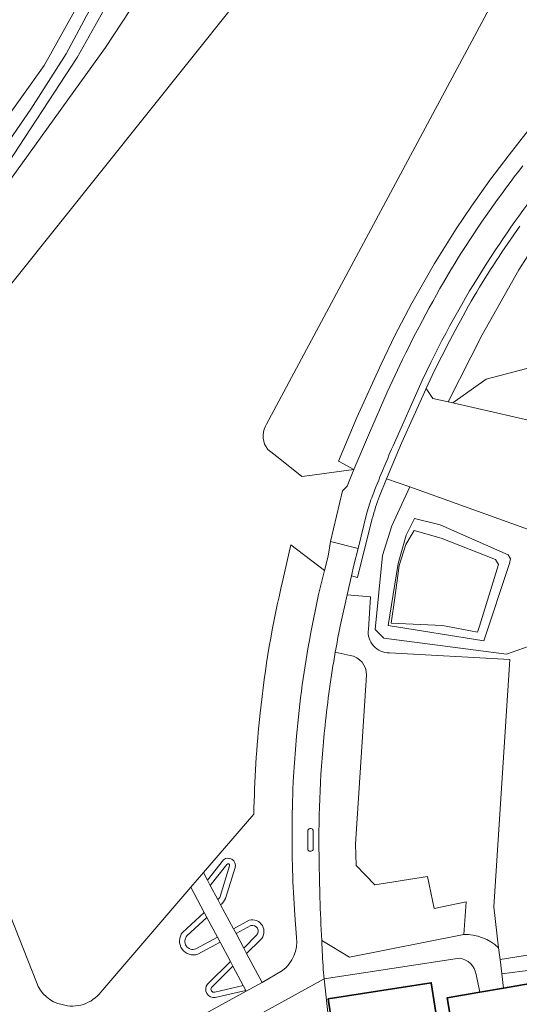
# Model space of a CAD drawing. Header units: metres. Extents: x 197700 to 204338, y 317132 to 325229.
# Tile 988 of 1056: x 199432 to 199544, y 320785 to 321004. Entities that reach past the tile are written whole.
import ezdxf

# ---------------------------------------------------------------- set-up
doc = ezdxf.new("R2010")
doc.units = ezdxf.units.M
for name, color, linetype, lineweight in [('B-WE-GR-BOS_GEMENGD-GV', 40, 'Continuous', 13), ('B-WE-GR-BOS_LOOF-GV', 40, 'Continuous', 13), ('B-WE-GR-BOS_NAALD-GV', 40, 'Continuous', 13), ('B-WE-GR-GRAS-GV', 60, 'Continuous', 13), ('B-WE-GR-GROENVOORZIENING-GV', 80, 'Continuous', 18), ('B-WE-OG-BEBOUWING-GV', 7, 'Continuous', 35), ('B-WE-OG-TERREIN_CULTUURSCHEIDING-GV', 7, 'Continuous', 18), ('B-WE-OG-TERREIN_ERF-GV', 7, 'Continuous', 18), ('B-WE-OG-WATER-GV', 130, 'Continuous', 18), ('B-WE-OG-WATER_SLOOT-GV', 120, 'Continuous', 18), ('B-WE-VH-VERHARDING_ASFALT-GV', 252, 'Continuous', 18), ('B-WE-VH-VERHARDING_BEDRIJFSVLOERPLAAT-GV', 252, 'Continuous', 18), ('B-WE-VH-VERHARDING_FUNDERING_ZAND-GV', 7, 'Continuous', 18), ('B-WE-VH-VERHARDING_GESLOTEN-GV', 252, 'Continuous', 18), ('B-WE-VH-VERHARDING_HALFVERHARDING-GV', 252, 'Continuous', 18), ('B-WE-VH-VERHARDING_OPEN-GV', 252, 'Continuous', 18), ('B-WE-VH-VERHARDING_SIERBESTRATING-GV', 252, 'Continuous', 18), ('B-WE-VH-VERHARDING_TEGEL-GV', 252, 'Continuous', 18)]:
    doc.layers.add(name, color=color, linetype=linetype, lineweight=lineweight)

msp = doc.modelspace()

# ---------------------------------------------------------------- linework, layer by layer
at = {"layer": 'B-WE-GR-BOS_GEMENGD-GV'}
for points in [[(199412.915, 320944.741), (199451.315, 320997.983), (199475.031, 321034.094), (199492.489, 321050.398)], [(199492.489, 321050.398), (199483.55, 321047.604), (199467.087, 321035.049), (199444.989, 320995.736), (199428.271, 320970.185), (199414.136, 320950.7)], [(199475.031, 321034.094), (199451.315, 320997.983), (199412.915, 320944.741)], [(199414.002, 320924.783), (199431.32, 320946.551), (199499.117, 321031.563)]]:
    msp.add_lwpolyline(points, dxfattribs=at)
at = {"layer": 'B-WE-GR-BOS_LOOF-GV'}
for points in [[(199412.654, 320959.089), (199437.659, 320993.957), (199473.554, 321058.332)], [(199548.785, 320956.774), (199543.451, 320948.392), (199535.287, 320933.914), (199527.674, 320918.986), (199528.698, 320918.754), (199536.157, 320924.063), (199548.023, 320927.165)], [(199412.915, 320944.741), (199387.422, 320909.395), (199385.59, 320899.213), (199387.751, 320883.766), (199387.567, 320878.77), (199403.811, 320838.384), (199427.201, 320780.568), (199441.292, 320764.945), (199443.927, 320766.386), (199482.653, 320787.604), (199482.576, 320787.783), (199475.783, 320786.178)], [(199435.956, 320789.59), (199396.949, 320888.419), (199398.185, 320904.901), (199414.002, 320924.783)], [(199468.496, 320800.703), (199473.288, 320805.145), (199470.313, 320810.771), (199450.27, 320787.399)], [(199476.836, 320798.509), (199471.898, 320795.845)], [(199474.038, 320789.188), (199479.132, 320794.201), (199476.836, 320798.509)]]:
    msp.add_lwpolyline(points, dxfattribs=at)
for points in [[(199471.898, 320795.845, -0.7508633), (199468.496, 320800.703)], [(199441.629, 320784.613, -0.2651732), (199435.956, 320789.59)], [(199475.783, 320786.178, -0.6650655), (199474.038, 320789.188)], [(199450.27, 320787.399, -0.3098357), (199441.629, 320784.613)]]:
    msp.add_lwpolyline(points, format="xyb", dxfattribs=at)
at = {"layer": 'B-WE-GR-BOS_NAALD-GV'}
for points in [[(199544.696, 321011.28), (199540.444, 321010.416), (199538.391, 321010.027), (199538.477, 321009.614), (199537.958, 321008.748), (199504.435, 320946.186), (199487.169, 320914.014)], [(199487.506, 320908.359), (199490.146, 320906.291), (199495.068, 320902.378), (199495.139, 320902.322), (199506.682, 320903.88), (199503.244, 320905.756), (199507.346, 320915.478), (199512.717, 320927.397), (199515.79, 320933.799), (199519.551, 320941.003), (199524.612, 320949.82), (199529.459, 320957.546), (199532.858, 320962.614), (199536.986, 320968.392), (199541.247, 320974.059), (199544.989, 320978.788)], [(199487.169, 320914.014), (199486.95, 320913.568)]]:
    msp.add_lwpolyline(points, dxfattribs=at)
msp.add_lwpolyline([(199486.95, 320913.568, 0.3029487), (199487.506, 320908.359)], format="xyb", dxfattribs=at)
at = {"layer": 'B-WE-GR-GRAS-GV'}
for points in [[(199548.246, 320889.582), (199519.162, 320900.054), (199515.108, 320891.336), (199513.072, 320884.744), (199511.394, 320868.253), (199513.32, 320866.326), (199540.67, 320862.729), (199546.962, 320864.977), (199548.646, 320872.426), (199548.834, 320877.196), (199549.081, 320883.415)], [(199514.305, 320869.135), (199516.506, 320882.916), (199518.349, 320889.243), (199520.184, 320892.979), (199525.909, 320891.604), (199541.067, 320884.92), (199541.59, 320883.975), (199541.329, 320882.928), (199535.62, 320865.73)]]:
    msp.add_lwpolyline(points, close=True, dxfattribs=at)
at = {"layer": 'B-WE-GR-GROENVOORZIENING-GV'}
for points in [[(199527.674, 320918.986), (199535.287, 320933.914), (199543.451, 320948.392), (199548.785, 320956.774), (199553.683, 320963.251), (199560.269, 320970.381), (199568.461, 320977.44)], [(199524.102, 320924.891), (199522.797, 320921.987), (199524.254, 320919.762), (199527.674, 320918.986)], [(199497.018, 320867.203), (199498.746, 320876.016), (199500.107, 320881.369), (199492.63, 320887.096), (199490.825, 320879.209)], [(199493.202, 320835.518), (199493.907, 320844.475)], [(199484.367, 320827.047), (199473.135, 320814.033), (199474.008, 320812.369), (199477.575, 320816.88)], [(199478.359, 320815.857), (199474.666, 320811.141), (199476.313, 320808.043)], [(199476.842, 320808.679), (199478.969, 320815.576)], [(199480.209, 320815.21), (199478.026, 320808.295)], [(199476.942, 320806.883), (199479.821, 320801.526), (199483.309, 320803.423)], [(199493.902, 320799.587), (199493.506, 320804.584)], [(199476.235, 320799.641), (199473.9, 320804.02), (199469.472, 320799.926)], [(199483.709, 320802.221), (199480.398, 320800.429), (199482.126, 320797.194), (199484.982, 320800.054)], [(199471.433, 320797.023), (199476.235, 320799.641)], [(199485.873, 320799.042), (199482.753, 320796.007), (199486.197, 320789.512), (199490.787, 320792.179)], [(199482.021, 320788.851), (199479.693, 320793.164), (199474.936, 320788.426)], [(199475.647, 320787.377), (199482.021, 320788.851)]]:
    msp.add_lwpolyline(points, dxfattribs=at)
for points in [[(199543.618, 320958.159, 0.0180057), (199533.44, 320942.543)], [(199533.44, 320942.543, 0.0160833), (199524.102, 320924.891)], [(199490.825, 320879.209, 0.0325485), (199485.781, 320849.603)], [(199493.907, 320844.475, -0.0276745), (199497.018, 320867.203)], [(199485.781, 320849.603, 0.0216334), (199484.367, 320827.047)], [(199492.905, 320824.55, -0.0115756), (199493.202, 320835.518)], [(199493.506, 320804.584, -0.0202872), (199492.905, 320824.55)], [(199477.575, 320816.88, -0.7290475), (199480.209, 320815.21)], [(199478.969, 320815.576, 0.9447843), (199478.359, 320815.857)], [(199476.313, 320808.043, 0.184491), (199476.842, 320808.679)], [(199478.026, 320808.295, -0.1289902), (199476.942, 320806.883)], [(199483.309, 320803.423, -0.7678815), (199485.873, 320799.042)], [(199484.982, 320800.054, 0.7477863), (199483.709, 320802.221)], [(199469.472, 320799.926, 0.7993813), (199471.433, 320797.023)], [(199490.787, 320792.179, 0.2569715), (199493.902, 320799.587)], [(199474.936, 320788.426, 0.6944574), (199475.647, 320787.377)]]:
    msp.add_lwpolyline(points, format="xyb", dxfattribs=at)
at = {"layer": 'B-WE-OG-BEBOUWING-GV'}
for points in [[(199571.449, 320793.762), (199539.974, 320788.296), (199534.714, 320787.383), (199527.488, 320786.128), (199528.544, 320779.524)], [(199525.555, 320779.052), (199523.921, 320789.471), (199500.897, 320785.86), (199502.536, 320775.41)]]:
    msp.add_lwpolyline(points, dxfattribs=at)
at = {"layer": 'B-WE-OG-TERREIN_CULTUURSCHEIDING-GV'}
for points in [[(199484.047, 321094.494), (199476.743, 321092.894), (199469.778, 321091.368), (199468.193, 321088.728), (199473.554, 321084.57), (199473.554, 321058.332), (199437.659, 320993.957), (199412.654, 320959.089), (199370.788, 320911.682), (199370.142, 320911.485), (199366.047, 320909.715), (199335.859, 320896.293), (199336.346, 320895.665)], [(199336.346, 320895.665), (199360.717, 320904.401), (199370.072, 320908.88), (199374.5, 320910.165), (199379.383, 320910.796), (199394.246, 320928.824), (199408.413, 320947.545), (199423.466, 320968.041), (199434.699, 320984.276), (199442.53, 320996.619), (199447.082, 321005.022), (199461.796, 321031.062), (199470.609, 321047.405), (199472.659, 321050.78), (199473.625, 321052.403)], [(199574.542, 321017.52), (199567.89, 321016.027), (199566.356, 321015.707), (199566.649, 321012.553), (199564.506, 321006.397), (199566.318, 321001.735), (199559.942, 320995.402), (199554.356, 320989.529), (199548.911, 320983.484), (199544.989, 320978.788), (199541.247, 320974.059), (199536.986, 320968.392), (199532.858, 320962.614), (199529.459, 320957.546), (199524.612, 320949.82), (199519.551, 320941.003), (199515.79, 320933.799), (199512.717, 320927.397), (199507.346, 320915.478), (199503.244, 320905.756), (199506.682, 320903.88), (199510.108, 320912.076), (199514.112, 320921.124), (199517.507, 320928.454)], [(199548.023, 320927.165), (199536.157, 320924.063), (199528.698, 320918.754), (199551.396, 320913.606)], [(199546.962, 320864.977), (199540.67, 320862.729), (199513.32, 320866.326), (199511.394, 320868.253), (199513.072, 320884.744), (199515.108, 320891.336), (199519.162, 320900.054), (199513.969, 320901.799), (199512.379, 320898)], [(199510.756, 320892.958), (199507.48, 320879.843), (199506.115, 320880.228), (199505.173, 320875.999), (199510.345, 320875.522), (199509.884, 320868.26)], [(199514.567, 320863.015), (199541.397, 320861.57), (199537.842, 320806.398), (199538.914, 320797.298), (199539.228, 320794.63)], [(199539.228, 320794.63), (199568.146, 320799.293)], [(199546.549, 320792.386), (199539.601, 320791.463), (199539.974, 320788.296), (199571.449, 320793.762)]]:
    msp.add_lwpolyline(points, dxfattribs=at)
for points in [[(199529.979, 320951.215, -0.0246369), (199544.29, 320971.615)], [(199517.507, 320928.454, -0.0233268), (199529.979, 320951.215)], [(199512.379, 320898, 0.0263314), (199510.756, 320892.958)], [(199509.884, 320868.26, 0.4516529), (199514.567, 320863.015)]]:
    msp.add_lwpolyline(points, format="xyb", dxfattribs=at)
at = {"layer": 'B-WE-OG-TERREIN_ERF-GV'}
for points in [[(199502.517, 320863.162, 0.0172644), (199500.235, 320846.831)], [(199509.462, 320858.064, 0.378634), (199505.824, 320862.463)], [(199500.235, 320846.831, 0.0295229), (199498.893, 320817.702)], [(199498.893, 320817.702, 0.0044307), (199498.986, 320813.406)], [(199499.101, 320808.405, 0.0048214), (199499.485, 320798.863)], [(199533.894, 320791.352, 0.3266741), (199530.172, 320794.943)]]:
    msp.add_lwpolyline(points, format="xyb", dxfattribs=at)
for points in [[(199505.824, 320862.463), (199502.517, 320863.162)], [(199499.485, 320798.863), (199505.677, 320795.219), (199531.131, 320800.273), (199531.662, 320807.521), (199524.548, 320806.035), (199523.063, 320813.149), (199511.326, 320811.311), (199507.206, 320815.633), (199507.034, 320820.35), (199509.462, 320858.064)], [(199498.986, 320813.406), (199499.101, 320808.405)], [(199530.172, 320794.943), (199500.046, 320790.371), (199501.676, 320775.274), (199502.536, 320775.41), (199500.897, 320785.86), (199523.921, 320789.471), (199525.555, 320779.052), (199528.544, 320779.524), (199527.488, 320786.128), (199534.714, 320787.383), (199533.894, 320791.352)], [(199490.399, 320758.47), (199493.276, 320758.943), (199504.417, 320760.776), (199503.95, 320763.692), (199502.17, 320774.796), (199501.766, 320774.729), (199501.676, 320775.274), (199500.046, 320790.371), (199475.351, 320776.777), (199475.809, 320775.99)]]:
    msp.add_lwpolyline(points, dxfattribs=at)
at = {"layer": 'B-WE-OG-WATER-GV'}
msp.add_lwpolyline([(199514.995, 320869.681), (199526.423, 320869.103), (199534.247, 320867.628), (199534.666, 320868.996), (199538.878, 320882.722), (199538.246, 320883.863), (199526.102, 320888.633), (199520.131, 320890.303), (199518.269, 320887.219), (199516.738, 320882.47), (199515.765, 320875.335)], close=True, dxfattribs=at)
at = {"layer": 'B-WE-OG-WATER_SLOOT-GV'}
for points in [[(199514.305, 320869.135), (199535.62, 320865.73), (199541.329, 320882.928), (199541.59, 320883.975), (199541.067, 320884.92), (199525.909, 320891.604), (199520.184, 320892.979), (199518.349, 320889.243), (199516.506, 320882.916)], [(199514.995, 320869.681), (199515.765, 320875.335), (199516.738, 320882.47), (199518.269, 320887.219), (199520.131, 320890.303), (199526.102, 320888.633), (199538.246, 320883.863), (199538.878, 320882.722), (199534.666, 320868.996), (199534.247, 320867.628), (199526.423, 320869.103)]]:
    msp.add_lwpolyline(points, close=True, dxfattribs=at)
at = {"layer": 'B-WE-VH-VERHARDING_ASFALT-GV'}
for points in [[(199544.29, 320971.615, 0.0246369), (199529.979, 320951.215)], [(199538.249, 320952.916, -0.0231271), (199552.62, 320972.492)], [(199523.821, 320927.783, -0.0322542), (199538.249, 320952.916)], [(199529.979, 320951.215, 0.0233268), (199517.507, 320928.454)], [(199510.817, 320898.072, -0.0109409), (199515.381, 320909.15)], [(199509.583, 320894.231, -0.028461), (199510.817, 320898.072)], [(199502.517, 320863.162, -0.0061511), (199503.605, 320868.963)], [(199503.605, 320868.963, 0.0061511), (199502.517, 320863.162)], [(199514.567, 320863.015, -0.4516529), (199509.884, 320868.26)], [(199497.018, 320867.203, 0.0276745), (199493.907, 320844.475)], [(199500.235, 320846.831, -0.0172644), (199502.517, 320863.162)], [(199505.824, 320862.463, -0.378634), (199509.462, 320858.064)], [(199498.893, 320817.702, -0.0295229), (199500.235, 320846.831)], [(199493.202, 320835.518, 0.0115756), (199492.905, 320824.55)], [(199492.905, 320824.55, 0.0202872), (199493.506, 320804.584)], [(199496.371, 320823.311, -0.378565), (199496.865, 320823.834)], [(199497.061, 320823.84, -0.438038), (199497.597, 320823.319)], [(199496.889, 320818.805, -0.4038699), (199496.389, 320819.268)], [(199497.604, 320819.304, -0.3214702), (199497.147, 320818.785)], [(199498.986, 320813.406, -0.0044307), (199498.893, 320817.702)], [(199499.485, 320798.863, -0.0048214), (199499.101, 320808.405)], [(199531.131, 320800.273, -0.1876544), (199538.914, 320797.298)], [(199493.902, 320799.587, -0.2569715), (199490.787, 320792.179)], [(199499.839, 320792.459, -0.0034421), (199499.485, 320798.863)]]:
    msp.add_lwpolyline(points, format="xyb", dxfattribs=at)
for points in [[(199517.507, 320928.454), (199514.112, 320921.124), (199510.108, 320912.076), (199506.682, 320903.88), (199505.466, 320900.97), (199505.131, 320900.167), (199504.091, 320899.19), (199501.45, 320887.857), (199507.587, 320886.311), (199509.583, 320894.231)], [(199515.381, 320909.15), (199521.9, 320923.768), (199523.821, 320927.783)], [(199506.656, 320882.615), (199507.587, 320886.311), (199501.45, 320887.857), (199500.93, 320884.604), (199500.107, 320881.369), (199498.746, 320876.016), (199497.018, 320867.203)], [(199503.605, 320868.963), (199505.173, 320875.999), (199506.115, 320880.228), (199506.656, 320882.615)], [(199509.884, 320868.26), (199510.345, 320875.522), (199505.173, 320875.999), (199503.605, 320868.963)], [(199502.517, 320863.162), (199505.824, 320862.463)], [(199538.914, 320797.298), (199537.842, 320806.398), (199541.397, 320861.57), (199514.567, 320863.015)], [(199509.462, 320858.064), (199507.034, 320820.35), (199507.206, 320815.633), (199511.326, 320811.311), (199523.063, 320813.149), (199524.548, 320806.035), (199531.662, 320807.521), (199531.131, 320800.273)], [(199493.907, 320844.475), (199493.202, 320835.518)], [(199496.389, 320819.268), (199496.371, 320823.311)], [(199496.865, 320823.834), (199497.061, 320823.84)], [(199497.597, 320823.319), (199497.604, 320819.304)], [(199497.147, 320818.785), (199496.889, 320818.805)], [(199499.101, 320808.405), (199498.986, 320813.406)], [(199493.506, 320804.584), (199493.902, 320799.587)], [(199490.787, 320792.179), (199486.197, 320789.512), (199482.653, 320787.604), (199443.927, 320766.386), (199441.292, 320764.945), (199439.316, 320763.865)], [(199448.646, 320762.096), (199452.685, 320764.301), (199475.351, 320776.777), (199500.046, 320790.371), (199499.839, 320792.459)]]:
    msp.add_lwpolyline(points, dxfattribs=at)
at = {"layer": 'B-WE-VH-VERHARDING_BEDRIJFSVLOERPLAAT-GV'}
msp.add_lwpolyline([(199476.235, 320799.641), (199476.836, 320798.509), (199479.132, 320794.201), (199479.693, 320793.164), (199482.021, 320788.851), (199482.576, 320787.783), (199482.653, 320787.604), (199486.197, 320789.512), (199482.753, 320796.007), (199482.126, 320797.194), (199480.398, 320800.429), (199479.821, 320801.526), (199476.942, 320806.883), (199476.313, 320808.043), (199474.666, 320811.141), (199474.008, 320812.369), (199473.135, 320814.033), (199470.313, 320810.771), (199473.288, 320805.145), (199473.9, 320804.02)], close=True, dxfattribs=at)
at = {"layer": 'B-WE-VH-VERHARDING_FUNDERING_ZAND-GV'}
msp.add_lwpolyline([(199568.146, 320799.293), (199539.228, 320794.63), (199539.601, 320791.463), (199546.549, 320792.386)], dxfattribs=at)
at = {"layer": 'B-WE-VH-VERHARDING_GESLOTEN-GV'}
for points in [[(199486.95, 320913.568), (199487.169, 320914.014), (199504.435, 320946.186), (199537.958, 321008.748), (199538.477, 321009.614), (199538.391, 321010.027), (199537.992, 321011.95), (199537.959, 321012.11), (199536.765, 321012.677), (199499.117, 321031.563), (199431.32, 320946.551), (199414.002, 320924.783), (199398.185, 320904.901), (199396.949, 320888.419), (199435.956, 320789.59)], [(199490.825, 320879.209), (199492.63, 320887.096), (199500.107, 320881.369), (199500.93, 320884.604), (199501.45, 320887.857), (199504.091, 320899.19), (199505.131, 320900.167), (199505.466, 320900.97), (199506.682, 320903.88), (199495.139, 320902.322), (199495.068, 320902.378), (199490.146, 320906.291), (199487.506, 320908.359)], [(199450.27, 320787.399), (199470.313, 320810.771), (199473.135, 320814.033), (199484.367, 320827.047)], [(199496.371, 320823.311), (199496.389, 320819.268)], [(199497.061, 320823.84), (199496.865, 320823.834)], [(199497.604, 320819.304), (199497.597, 320823.319)], [(199496.889, 320818.805), (199497.147, 320818.785)], [(199531.131, 320800.273), (199505.677, 320795.219), (199499.485, 320798.863)], [(199534.714, 320787.383), (199539.974, 320788.296), (199539.601, 320791.463), (199539.228, 320794.63), (199538.914, 320797.298)], [(199499.839, 320792.459), (199500.046, 320790.371), (199530.172, 320794.943)], [(199533.894, 320791.352), (199534.714, 320787.383)]]:
    msp.add_lwpolyline(points, dxfattribs=at)
for points in [[(199487.506, 320908.359, -0.3029487), (199486.95, 320913.568)], [(199485.781, 320849.603, -0.0325485), (199490.825, 320879.209)], [(199484.367, 320827.047, -0.0216334), (199485.781, 320849.603)], [(199496.865, 320823.834, 0.378565), (199496.371, 320823.311)], [(199497.597, 320823.319, 0.438038), (199497.061, 320823.84)], [(199496.389, 320819.268, 0.4038699), (199496.889, 320818.805)], [(199497.147, 320818.785, 0.3214702), (199497.604, 320819.304)], [(199538.914, 320797.298, 0.1876544), (199531.131, 320800.273)], [(199499.485, 320798.863, 0.0034421), (199499.839, 320792.459)], [(199530.172, 320794.943, -0.3266741), (199533.894, 320791.352)], [(199435.956, 320789.59, 0.2651732), (199441.629, 320784.613)], [(199441.629, 320784.613, 0.3098357), (199450.27, 320787.399)]]:
    msp.add_lwpolyline(points, format="xyb", dxfattribs=at)
at = {"layer": 'B-WE-VH-VERHARDING_HALFVERHARDING-GV'}
for points in [[(199473.625, 321052.403), (199472.659, 321050.78), (199470.609, 321047.405), (199461.796, 321031.062), (199447.082, 321005.022), (199442.53, 320996.619), (199434.699, 320984.276), (199423.466, 320968.041), (199408.413, 320947.545), (199394.246, 320928.824), (199379.383, 320910.796), (199378.076, 320909.379)], [(199383.418, 320910.845), (199400.001, 320931.214), (199414.136, 320950.7), (199428.271, 320970.185), (199444.989, 320995.736), (199467.087, 321035.049), (199473.58, 321047.098), (199474.633, 321049.15), (199475.911, 321051.123)]]:
    msp.add_lwpolyline(points, dxfattribs=at)
at = {"layer": 'B-WE-VH-VERHARDING_OPEN-GV'}
msp.add_lwpolyline([(199519.162, 320900.054), (199548.246, 320889.582), (199548.797, 320893.786), (199551.396, 320913.606), (199528.698, 320918.754), (199527.674, 320918.986), (199524.254, 320919.762), (199522.797, 320921.987), (199517.295, 320909.746), (199513.969, 320901.799)], close=True, dxfattribs=at)
at = {"layer": 'B-WE-VH-VERHARDING_SIERBESTRATING-GV'}
for points in [[(199477.575, 320816.88), (199474.008, 320812.369), (199474.666, 320811.141)], [(199474.666, 320811.141), (199478.359, 320815.857)], [(199478.969, 320815.576), (199476.842, 320808.679)], [(199478.026, 320808.295), (199480.209, 320815.21)], [(199476.313, 320808.043), (199476.942, 320806.883)], [(199469.472, 320799.926), (199473.9, 320804.02), (199473.288, 320805.145), (199468.496, 320800.703)], [(199483.309, 320803.423), (199479.821, 320801.526), (199480.398, 320800.429)], [(199480.398, 320800.429), (199483.709, 320802.221)], [(199484.982, 320800.054), (199482.126, 320797.194), (199482.753, 320796.007), (199485.873, 320799.042)], [(199471.898, 320795.845), (199476.836, 320798.509), (199476.235, 320799.641), (199471.433, 320797.023)], [(199474.936, 320788.426), (199479.693, 320793.164), (199479.132, 320794.201), (199474.038, 320789.188)], [(199475.783, 320786.178), (199482.576, 320787.783), (199482.021, 320788.851), (199475.647, 320787.377)]]:
    msp.add_lwpolyline(points, dxfattribs=at)
for points in [[(199480.209, 320815.21, 0.7290475), (199477.575, 320816.88)], [(199478.359, 320815.857, -0.9447843), (199478.969, 320815.576)], [(199476.842, 320808.679, -0.184491), (199476.313, 320808.043)], [(199476.942, 320806.883, 0.1289902), (199478.026, 320808.295)], [(199485.873, 320799.042, 0.7678815), (199483.309, 320803.423)], [(199483.709, 320802.221, -0.7477863), (199484.982, 320800.054)], [(199468.496, 320800.703, 0.7508633), (199471.898, 320795.845)], [(199471.433, 320797.023, -0.7993813), (199469.472, 320799.926)], [(199474.038, 320789.188, 0.6650655), (199475.783, 320786.178)], [(199475.647, 320787.377, -0.6944574), (199474.936, 320788.426)]]:
    msp.add_lwpolyline(points, format="xyb", dxfattribs=at)
at = {"layer": 'B-WE-VH-VERHARDING_TEGEL-GV'}
for points in [[(199552.62, 320972.492, 0.0231271), (199538.249, 320952.916)], [(199533.44, 320942.543, -0.0180057), (199543.618, 320958.159)], [(199538.249, 320952.916, 0.0322542), (199523.821, 320927.783)], [(199524.102, 320924.891, -0.0160833), (199533.44, 320942.543)], [(199515.381, 320909.15, 0.0109409), (199510.817, 320898.072)], [(199510.817, 320898.072, 0.028461), (199509.583, 320894.231)], [(199510.756, 320892.958, -0.0263314), (199512.379, 320898)]]:
    msp.add_lwpolyline(points, format="xyb", dxfattribs=at)
for points in [[(199523.821, 320927.783), (199521.9, 320923.768), (199515.381, 320909.15)], [(199512.379, 320898), (199513.969, 320901.799), (199517.295, 320909.746), (199522.797, 320921.987), (199524.102, 320924.891)], [(199509.583, 320894.231), (199507.587, 320886.311), (199506.656, 320882.615), (199506.115, 320880.228), (199507.48, 320879.843), (199510.756, 320892.958)]]:
    msp.add_lwpolyline(points, dxfattribs=at)

doc.saveas('drawing.dxf')
